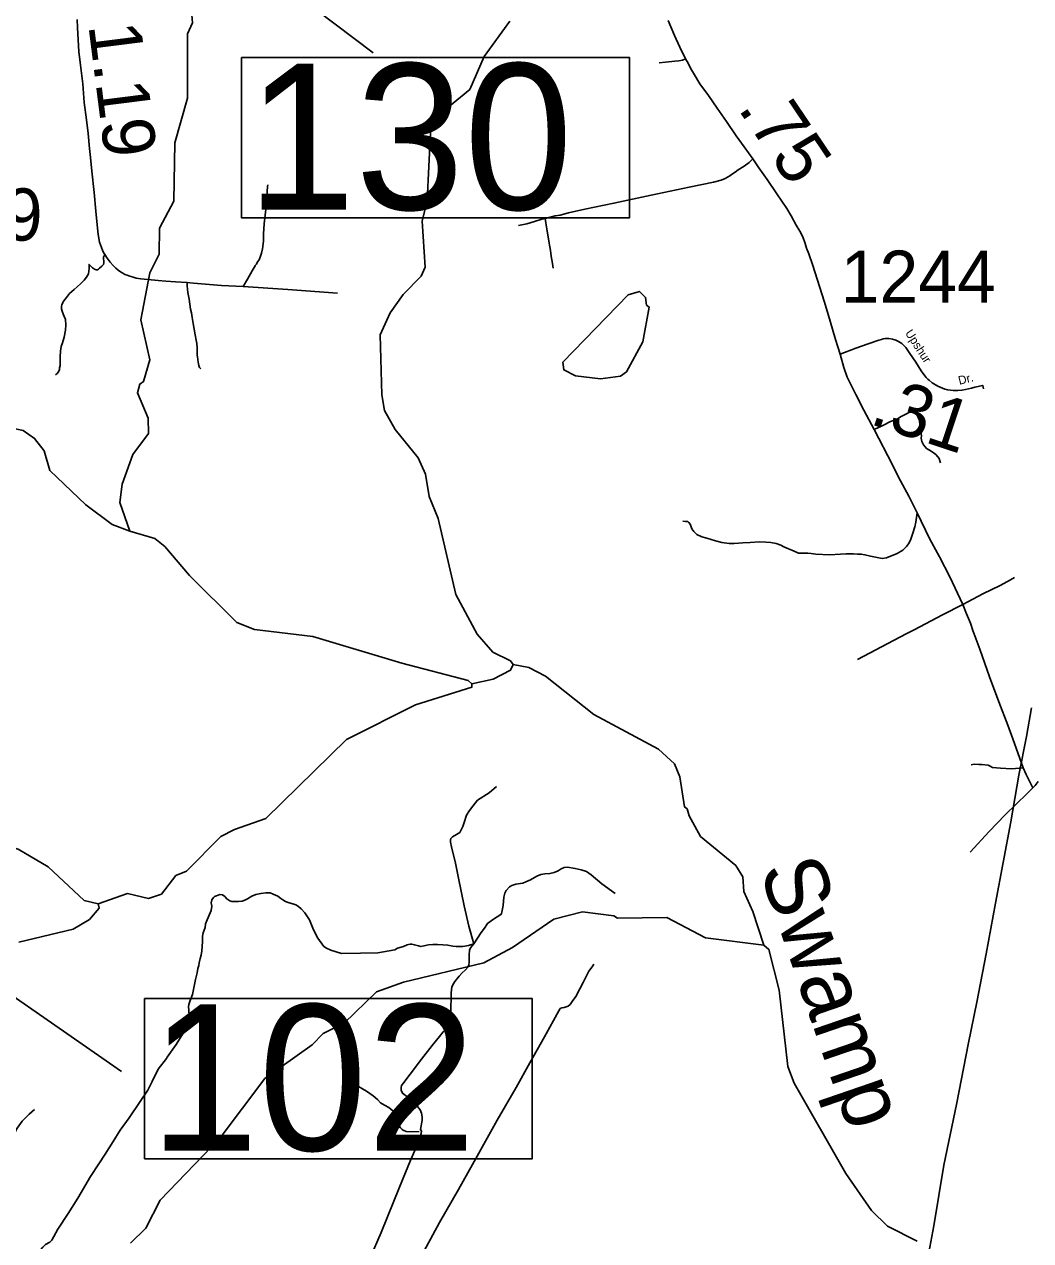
# Model space of a CAD drawing. Extents: x 2290615 to 2522933, y 819489 to 1012715.
# Drawn here: x 2377244 to 2386888, y 895020 to 906679 of the extents above; entities that cross this region are included whole.
import ezdxf

# ---------------------------------------------------------------- set-up
doc = ezdxf.new("R2010")
doc.units = 0
for name, color, linetype in [('Exist Hydrographic Creek Single Shore', 7, 'Continuous'), ('Exist Hydrographic Creek Single Shore Label', 7, 'Continuous'), ('Exist Hydrographic Misc Water Feature', 7, 'Continuous'), ('Exist Hydrographic Pond Under 1500 Sq Ft', 7, 'Continuous'), ('Exist Road Non-System Type 51', 7, 'Continuous'), ('Exist Road Secondary Mileage Hundredths English Label', 7, 'Continuous'), ('Exist Road Secondary Mileage Tenths English Label', 7, 'Continuous'), ('Exist Road Secondary Structure Standard Bridge Number Label', 7, 'Continuous'), ('Exist Road Secondary Type 51 Attributed', 7, 'Continuous'), ('Exist Road Secondary Type 51 Label', 7, 'Continuous'), ('Exist Road Secondary Type 51 Number Label', 7, 'Continuous'), ('Exist Utilities Electrical Transmission Line', 7, 'Continuous')]:
    doc.layers.add(name, color=color, linetype=linetype)

msp = doc.modelspace()

# ---------------------------------------------------------------- linework, layer by layer
at = {"layer": 'Exist Hydrographic Creek Single Shore'}
for points in [[(2378254, 901821), (2378086, 901886), (2377834, 902073), (2377488, 902403), (2377435, 902592), (2377342, 902709), (2377233, 902784), (2377099, 902814), (2376803, 903166), (2376533, 903372), (2376414, 903587), (2376355, 903654), (2376078, 903810), (2376034, 903982), (2376069, 904440), (2376094, 904457), (2376185, 905117)], [(2381531, 900357), (2381497, 900388), (2380862, 900556), (2380008, 900810), (2379449, 900879), (2379282, 900944), (2378826, 901395), (2378589, 901674), (2378496, 901749), (2378254, 901821)], [(2381531, 900357), (2381738, 900401), (2381904, 900487), (2381928, 900544)], [(2384330, 897852), (2384226, 898176), (2384140, 898366), (2384130, 898507), (2384061, 898616), (2383725, 898894), (2383614, 899093), (2383596, 899158), (2383571, 899177), (2383525, 899467), (2383474, 899590), (2383322, 899731), (2382701, 900063), (2382238, 900432), (2382078, 900514), (2381928, 900544)], [(2377951, 898250), (2378233, 898347), (2378434, 898300), (2378558, 898341), (2378697, 898521), (2378797, 898561), (2379126, 898893), (2379258, 898960), (2379557, 899065), (2380330, 899825), (2380992, 900157), (2381531, 900324), (2381531, 900357)], [(2377951, 898250), (2377817, 898281), (2377472, 898602), (2377186, 898774), (2376860, 898862), (2376193, 898868), (2375674, 899070), (2375439, 899244), (2375162, 899364), (2374953, 899421), (2374767, 899607), (2374617, 899614), (2374394, 899496), (2374311, 899486), (2374235, 899510), (2374017, 899703), (2373688, 899960)], [(2377190, 897881), (2377713, 898007), (2377870, 898099), (2377960, 898208), (2377951, 898250)], [(2378261, 894997), (2378409, 895141), (2378547, 895409), (2379122, 896007), (2379548, 896573), (2380002, 896897), (2380109, 897006), (2380308, 897106), (2380620, 897404), (2380877, 897497), (2381649, 897683), (2381923, 897829), (2382319, 898101), (2382593, 898171), (2382893, 898134), (2382927, 898110), (2383402, 898116), (2383771, 897921), (2384330, 897852)], [(2385801, 895014), (2385515, 895160), (2385364, 895308), (2385117, 895662), (2384622, 896531), (2384562, 896690), (2384477, 897422), (2384380, 897811), (2384330, 897852)]]:
    msp.add_lwpolyline(points, dxfattribs=at)
at = {"layer": 'Exist Hydrographic Misc Water Feature'}
for points in [[(2378254, 901821), (2378158, 902096), (2378181, 902271), (2378285, 902554), (2378433, 902757), (2378431, 902905), (2378328, 903147), (2378352, 903230), (2378385, 903254), (2378448, 903464), (2378360, 903847), (2378446, 904298), (2378535, 904475), (2378540, 904725), (2378678, 904983), (2378687, 905542), (2378807, 905970), (2378807, 906587), (2378855, 906694), (2378815, 907195), (2378895, 907438), (2378883, 907746)], [(2381928, 900544), (2381903, 900579), (2381735, 900661), (2381583, 900832), (2381378, 901214), (2381210, 901942), (2381124, 902152), (2381087, 902367), (2381019, 902525), (2380798, 902795), (2380696, 902978), (2380669, 903128), (2380653, 903702), (2380750, 903913), (2380873, 904088), (2381046, 904266), (2381086, 904350), (2381055, 904792), (2381103, 904991), (2381135, 905642), (2381175, 905775), (2381513, 906055), (2381651, 906372), (2381896, 906710)]]:
    msp.add_lwpolyline(points, dxfattribs=at)
at = {"layer": 'Exist Hydrographic Pond Under 1500 Sq Ft'}
msp.add_lwpolyline([(2382767, 903280), (2382958, 903307), (2383016, 903349), (2383170, 903634), (2383232, 903969), (2383207, 903987), (2383198, 904062), (2383139, 904119), (2383031, 904085), (2382406, 903442), (2382415, 903367), (2382525, 903309), (2382767, 903280)], dxfattribs=at)
at = {"layer": 'Exist Road Non-System Type 51'}
for points in [[(2383580, 906349), (2383552, 906334), (2383517, 906329), (2383478, 906325), (2383388, 906316), (2383327, 906309)], [(2384224, 905388), (2384189, 905355), (2384143, 905320), (2384084, 905284), (2384055, 905262), (2384031, 905246), (2384004, 905228), (2383961, 905202), (2383922, 905186), (2383849, 905167), (2383616, 905118), (2383250, 905040), (2382894, 904964), (2382615, 904906), (2382459, 904872), (2382380, 904850), (2382331, 904842), (2382235, 904818)], [(2379576, 905139), (2379573, 905124), (2379567, 905029), (2379561, 904933), (2379542, 904765), (2379536, 904670), (2379536, 904599), (2379528, 904526), (2379517, 904485), (2379507, 904458), (2379494, 904423), (2379480, 904401), (2379468, 904381), (2379456, 904367), (2379452, 904358), (2379447, 904348), (2379429, 904317), (2379382, 904236), (2379340, 904166)], [(2382235, 904818), (2382193, 904807), (2382133, 904788), (2382061, 904767), (2381981, 904751)], [(2382311, 904342), (2382304, 904385), (2382293, 904456), (2382289, 904484), (2382286, 904511), (2382279, 904547), (2382277, 904563), (2382273, 904581), (2382263, 904643), (2382250, 904716), (2382235, 904818)], [(2378017, 904471), (2378004, 904448), (2378002, 904428), (2378007, 904412), (2378007, 904392), (2378002, 904378), (2377986, 904361), (2377964, 904342), (2377954, 904332), (2377944, 904325), (2377933, 904325), (2377916, 904333), (2377898, 904346), (2377878, 904364), (2377865, 904378), (2377865, 904338), (2377859, 904286), (2377841, 904254), (2377819, 904226), (2377787, 904194), (2377751, 904164), (2377721, 904138), (2377678, 904099), (2377647, 904060), (2377623, 904028), (2377605, 903992), (2377599, 903973), (2377601, 903953), (2377606, 903929), (2377620, 903895), (2377638, 903849), (2377641, 903799), (2377639, 903748), (2377626, 903680), (2377610, 903626), (2377597, 903590), (2377591, 903546), (2377589, 903493), (2377587, 903456), (2377586, 903430), (2377586, 903407), (2377582, 903387), (2377580, 903371), (2377572, 903347), (2377559, 903333), (2377542, 903320)], [(2378935, 903378), (2378924, 903389), (2378915, 903408), (2378911, 903441), (2378907, 903466), (2378904, 903493), (2378901, 903509), (2378901, 903545), (2378900, 903579), (2378896, 903618), (2378892, 903652), (2378881, 903703), (2378871, 903758), (2378861, 903810), (2378851, 903868), (2378846, 903912), (2378837, 903950), (2378830, 903995), (2378823, 904043), (2378816, 904077), (2378811, 904109), (2378807, 904139), (2378806, 904172), (2378805, 904203)], [(2386023, 902477), (2386020, 902485), (2386012, 902517), (2385999, 902533), (2385979, 902557), (2385953, 902574), (2385919, 902596), (2385890, 902614), (2385876, 902629), (2385860, 902649), (2385845, 902679), (2385839, 902711), (2385841, 902739), (2385834, 902773), (2385825, 902839), (2385823, 902881), (2385798, 902940), (2385752, 902960), (2385721, 902957), (2385704, 902950), (2385678, 902937), (2385648, 902920), (2385602, 902892), (2385544, 902871), (2385477, 902838), (2385389, 902795)], [(2385799, 901996), (2385788, 901908), (2385777, 901861), (2385754, 901791), (2385736, 901735), (2385717, 901699), (2385697, 901673), (2385664, 901639), (2385609, 901607), (2385506, 901565), (2385465, 901560), (2385354, 901581), (2385299, 901595), (2385262, 901599), (2385228, 901600), (2385190, 901602), (2385120, 901602), (2385066, 901601), (2384960, 901595), (2384828, 901600), (2384784, 901605), (2384752, 901609), (2384698, 901610), (2384662, 901609), (2384650, 901615), (2384598, 901637), (2384567, 901650), (2384521, 901672), (2384493, 901685), (2384449, 901701), (2384397, 901712), (2384349, 901715), (2384287, 901718), (2384199, 901711), (2384131, 901708), (2384047, 901703), (2383997, 901701), (2383929, 901712), (2383867, 901727), (2383786, 901752), (2383736, 901767), (2383688, 901788), (2383676, 901800), (2383661, 901818), (2383641, 901844), (2383631, 901872), (2383624, 901888), (2383612, 901903), (2383604, 901913), (2383580, 901913), (2383554, 901915)], [(2386732, 901375), (2386695, 901354), (2386596, 901301), (2386431, 901219), (2386237, 901117), (2386043, 901020), (2385770, 900876), (2385694, 900837), (2385228, 900590)], [(2386816, 899553), (2386704, 899542), (2386599, 899550), (2386523, 899555), (2386499, 899568), (2386481, 899577), (2386420, 899583), (2386392, 899585), (2386348, 899587), (2386318, 899582)], [(2386960, 899420), (2386941, 899396), (2386931, 899382), (2386921, 899372), (2386909, 899361), (2386854, 899306), (2386644, 899103), (2386491, 898943), (2386307, 898745)], [(2381770, 899374), (2381699, 899313), (2381588, 899241), (2381541, 899185), (2381509, 899144), (2381482, 899098), (2381459, 899028), (2381445, 898989), (2381430, 898957), (2381418, 898933), (2381386, 898913), (2381347, 898890), (2381331, 898874), (2381329, 898858), (2381327, 898840), (2381338, 898796), (2381376, 898637), (2381406, 898493), (2381459, 898230), (2381504, 898034), (2381551, 897866)], [(2382907, 898349), (2382778, 898439), (2382677, 898526), (2382631, 898557), (2382581, 898575), (2382522, 898588), (2382450, 898599), (2382416, 898596), (2382387, 898584), (2382361, 898564), (2382323, 898549), (2382281, 898539), (2382233, 898536), (2382195, 898531), (2382156, 898513), (2382094, 898480), (2382050, 898459), (2382020, 898447), (2381977, 898441), (2381953, 898438), (2381915, 898424), (2381893, 898411), (2381863, 898377), (2381850, 898351), (2381840, 898311), (2381833, 898233), (2381820, 898170), (2381816, 898157), (2381811, 898146), (2381741, 898103), (2381682, 898061), (2381654, 898016), (2381621, 897974), (2381551, 897866)], [(2381551, 897866), (2381500, 897848), (2381445, 897840), (2381411, 897839), (2381382, 897841), (2381352, 897843), (2381302, 897851), (2381255, 897857), (2381205, 897859), (2381160, 897859), (2381117, 897854), (2381073, 897845), (2381044, 897841), (2381021, 897845), (2380983, 897854), (2380957, 897862), (2380940, 897861), (2380926, 897858), (2380913, 897855), (2380878, 897841), (2380821, 897822), (2380793, 897808), (2380633, 897780), (2380465, 897774), (2380282, 897771), (2380233, 897787), (2380180, 897805), (2380141, 897822), (2380114, 897841), (2380056, 897919), (2380015, 897999), (2379977, 898096), (2379933, 898163), (2379898, 898202), (2379872, 898223), (2379846, 898238), (2379827, 898245), (2379773, 898261), (2379747, 898270), (2379722, 898286), (2379703, 898301), (2379672, 898322), (2379630, 898341), (2379599, 898354), (2379559, 898354), (2379509, 898347), (2379464, 898339), (2379425, 898323), (2379384, 898295), (2379356, 898285), (2379330, 898275), (2379295, 898270), (2379261, 898270), (2379232, 898271), (2379213, 898278), (2379184, 898296), (2379164, 898319), (2379142, 898334), (2379117, 898337), (2379085, 898326), (2379067, 898318), (2379057, 898308), (2379042, 898287), (2379035, 898259), (2379041, 898225), (2379034, 898186), (2378995, 898094), (2378981, 898057), (2378978, 898023), (2378957, 897972), (2378951, 897937), (2378950, 897883), (2378946, 897798), (2378940, 897756), (2378929, 897726), (2378920, 897682), (2378916, 897656), (2378906, 897629), (2378899, 897588), (2378885, 897522), (2378873, 897460), (2378856, 897378), (2378833, 897322), (2378819, 897284), (2378817, 897261), (2378819, 897232), (2378822, 897211), (2378827, 897174), (2378831, 897151), (2378831, 897126), (2378822, 897085), (2378802, 897056), (2378749, 896982), (2378700, 896899), (2378613, 896778), (2378608, 896766), (2378527, 896663), (2378468, 896547), (2378428, 896461), (2378355, 896353)], [(2381551, 897866), (2381519, 897827), (2381511, 897804), (2381506, 897761), (2381506, 897689), (2381503, 897664), (2381496, 897645), (2381471, 897615), (2381438, 897584), (2381412, 897556), (2381369, 897504), (2381359, 897489), (2381342, 897454), (2381335, 897396), (2381331, 897203), (2381327, 897144), (2381311, 897090), (2381286, 897051), (2381258, 897020), (2381223, 896978), (2381153, 896890), (2381051, 896761), (2380942, 896617), (2380870, 896523), (2380859, 896506), (2380854, 896488), (2380854, 896461), (2380869, 896432), (2380908, 896401), (2380966, 896352), (2381013, 896307), (2381036, 896275), (2381050, 896241), (2381057, 896206), (2381056, 896175), (2381042, 896085), (2381049, 896069), (2381047, 896046), (2381026, 895975), (2380943, 895781), (2380876, 895618), (2380785, 895397), (2380663, 895099), (2380558, 894854)], [(2382703, 897670), (2382686, 897645), (2382655, 897602), (2382626, 897544), (2382598, 897494), (2382568, 897433), (2382529, 897360), (2382495, 897311), (2382474, 897282), (2382455, 897269), (2382438, 897261), (2382418, 897255), (2382394, 897251), (2382380, 897244), (2382366, 897224), (2382229, 896973), (2382089, 896725), (2381958, 896489), (2381775, 896175), (2381583, 895830), (2381406, 895509), (2381222, 895193), (2381032, 894840)], [(2380308, 896543), (2380346, 896537), (2380398, 896524), (2380447, 896499), (2380523, 896452), (2380586, 896409), (2380628, 896373), (2380657, 896341), (2380695, 896320), (2380737, 896297), (2380774, 896265), (2380796, 896247), (2380812, 896208), (2380825, 896166), (2380835, 896122), (2380848, 896102), (2380864, 896086), (2380876, 896078), (2380904, 896065), (2380952, 896063), (2381028, 896067)], [(2377342, 896277), (2377291, 896233), (2377224, 896164), (2377174, 896097), (2377067, 895898), (2376987, 895702), (2376937, 895589), (2376923, 895532), (2376918, 895460), (2376897, 895424), (2376859, 895337), (2376820, 895238), (2376774, 895119)], [(2378355, 896353), (2378248, 896196), (2378163, 896079), (2378095, 895971), (2378020, 895848), (2377959, 895757), (2377879, 895635), (2377757, 895427), (2377665, 895281), (2377565, 895131), (2377508, 895026), (2377487, 895006), (2377448, 894982), (2377421, 894959), (2377400, 894932), (2377384, 894908), (2377368, 894869)]]:
    msp.add_lwpolyline(points, dxfattribs=at)
at = {"layer": 'Exist Road Secondary Structure Standard Bridge Number Label'}
msp.add_line((2374082, 899486), (2378174, 896642), dxfattribs=at)
msp.add_lwpolyline([(2376739, 907644), (2379859, 906960), (2380586, 906405)], dxfattribs=at)
for points in [[(2379326, 906361), (2383042, 906361), (2383042, 904824), (2379326, 904824)], [(2378396, 897341), (2382112, 897341), (2382112, 895805), (2378396, 895805)]]:
    msp.add_lwpolyline(points, close=True, dxfattribs=at)
at = {"layer": 'Exist Road Secondary Type 51 Attributed'}
for points in [[(2377751, 906724), (2377754, 906649), (2377761, 906529), (2377767, 906418), (2377781, 906288), (2377804, 906109), (2377819, 905930), (2377839, 905762), (2377855, 905631), (2377867, 905490), (2377877, 905402), (2377892, 905270), (2377913, 905068), (2377930, 904887), (2377943, 904756), (2377953, 904663), (2377965, 904591), (2377983, 904540), (2377994, 904515), (2378004, 904493), (2378017, 904471), (2378039, 904437), (2378067, 904398), (2378095, 904368), (2378121, 904340), (2378143, 904321), (2378166, 904305), (2378188, 904293), (2378208, 904282), (2378229, 904273), (2378254, 904265), (2378277, 904258), (2378296, 904251), (2378317, 904247), (2378361, 904239), (2378526, 904222), (2378601, 904218), (2378692, 904212), (2378805, 904203), (2378866, 904198), (2379135, 904177), (2379340, 904166), (2379768, 904138), (2380245, 904103)], [(2383413, 906716), (2383475, 906571), (2383526, 906460), (2383580, 906349), (2383605, 906306), (2383629, 906259), (2383665, 906194), (2383717, 906110), (2383801, 905997), (2383884, 905874), (2383972, 905747), (2384066, 905610), (2384143, 905505), (2384224, 905388), (2384282, 905302), (2384363, 905190), (2384456, 905055), (2384551, 904914), (2384593, 904843), (2384642, 904754), (2384677, 904697), (2384704, 904641), (2384727, 904578), (2384741, 904534), (2384761, 904480), (2384799, 904367), (2384843, 904235), (2384912, 904016), (2384965, 903832), (2385017, 903658), (2385063, 903516)], [(2385063, 903516), (2385214, 903574), (2385330, 903616), (2385433, 903652), (2385457, 903659), (2385474, 903663), (2385493, 903666), (2385516, 903666), (2385530, 903666), (2385563, 903661), (2385595, 903650), (2385620, 903638), (2385653, 903618), (2385677, 903596), (2385690, 903582), (2385704, 903562), (2385731, 903523), (2385758, 903481), (2385787, 903439), (2385840, 903359), (2385874, 903311), (2385888, 903295), (2385903, 903279), (2385916, 903268), (2385943, 903243), (2385959, 903232), (2385998, 903209), (2386043, 903190), (2386066, 903182), (2386081, 903178), (2386094, 903175), (2386120, 903171), (2386145, 903169), (2386190, 903168), (2386229, 903171), (2386262, 903177), (2386322, 903192), (2386352, 903200), (2386429, 903218), (2386437, 903186)], [(2385063, 903516), (2385098, 903389), (2385130, 903297), (2385160, 903234), (2385212, 903131), (2385288, 902980), (2385389, 902795), (2385434, 902708), (2385519, 902542), (2385639, 902304), (2385721, 902157), (2385799, 901996), (2385919, 901751), (2386015, 901574), (2386113, 901383), (2386237, 901117), (2386273, 901028), (2386292, 900982), (2386311, 900939), (2386334, 900869), (2386400, 900688), (2386493, 900424), (2386583, 900184), (2386668, 899961), (2386716, 899829), (2386816, 899553), (2386844, 899487), (2386879, 899419), (2386909, 899361)]]:
    msp.add_lwpolyline(points, dxfattribs=at)
at = {"layer": 'Exist Utilities Electrical Transmission Line'}
msp.add_lwpolyline([(2386895, 900128), (2386847, 899851), (2386776, 899482), (2386698, 899035), (2386552, 898255), (2386462, 897770), (2386371, 897307), (2386292, 896916), (2386178, 896325), (2386055, 895745), (2385959, 895162), (2385875, 894703)], dxfattribs=at)

# ---------------------------------------------------------------- texts
at = {"layer": 'Exist Hydrographic Creek Single Shore Label'}
msp.add_text('Swamp', height=600, rotation=288.9671, dxfattribs=at).set_placement((2384284, 898578))
at = {"layer": 'Exist Road Secondary Mileage Hundredths English Label'}
for s, rotation, p in [('1.19', 277.2105, (2377857, 906671)), ('.75', 304.0082, (2384075, 905873))]:
    msp.add_text(s, height=500, rotation=rotation, dxfattribs=at).set_placement(p)
at = {"layer": 'Exist Road Secondary Mileage Tenths English Label'}
msp.add_text('.31', height=500, rotation=341.6642, dxfattribs=at).set_placement((2385331, 902853))
at = {"layer": 'Exist Road Secondary Structure Standard Bridge Number Label'}
for s, p in [('130', (2379376, 904903)), ('102', (2378446, 895884))]:
    msp.add_text(s, height=1400, dxfattribs=at).set_placement(p)
at = {"layer": 'Exist Road Secondary Type 51 Label'}
for s, rotation, p in [('Upshur', 302.896, (2385681, 903720)), ('Dr.', 14.2504, (2386205, 903223))]:
    msp.add_text(s, height=82, rotation=rotation, dxfattribs=at).set_placement(p)
at = {"layer": 'Exist Road Secondary Type 51 Number Label'}
for s, p in [('1209', (2375932, 904606)), ('1244', (2385067, 904010))]:
    msp.add_text(s, height=500, rotation=360, dxfattribs=at).set_placement(p)

doc.saveas('drawing.dxf')
